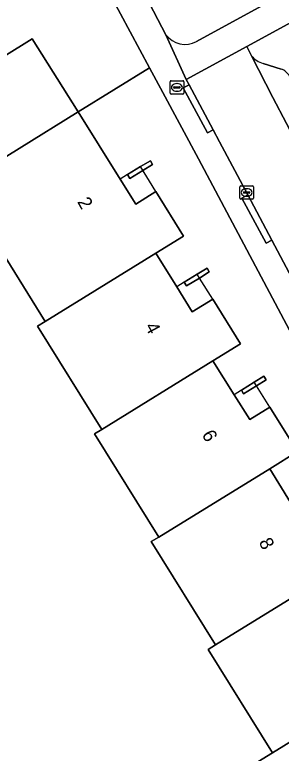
# Model space of a CAD drawing. Extents: x 158835 to 160077, y 386387 to 387778.
# Drawn here: x 159135 to 159154.7, y 387194 to 387248.6 of the extents above; entities that cross this region are included whole.
import ezdxf

# ---------------------------------------------------------------- set-up
doc = ezdxf.new("R2010")
doc.units = 0
for name, color, linetype in [('IMGEO_Berm_groen', 7, 'Continuous'), ('IMGEO_Brandkraan', 7, 'Continuous'), ('IMGEO_Erf', 7, 'Continuous'), ('IMGEO_Groenvoorziening', 7, 'Continuous'), ('IMGEO_Kolk', 7, 'Continuous'), ('IMGEO_Pand', 7, 'Continuous'), ('IMGEO_Pand_nummerreeks', 7, 'Continuous'), ('IMGEO_Pand_overbouw', 7, 'Continuous'), ('IMGEO_Parkeervlak_open', 7, 'Continuous'), ('IMGEO_Rijbaan_lokaal_open', 7, 'Continuous'), ('IMGEO_Voetpad_open', 7, 'Continuous')]:
    doc.layers.add(name, color=color, linetype=linetype)

msp = doc.modelspace()

# ---------------------------------------------------------------- linework, layer by layer
at = {"layer": 'IMGEO_Berm_groen'}
for points in [[(159143.825, 387258.596), (159141.038, 387257.016), (159142.033, 387255.094), (159144.672, 387250), (159146.168, 387247.111)], [(159148.439, 387246.598), (159154.619, 387250), (159160.434, 387253.201), (159158.389, 387257.216)], [(159183.318, 387205.34), (159181.452, 387208.773), (159183.16, 387209.722), (159166.374, 387241.982), (159164.798, 387244.63), (159161.399, 387251.305), (159159.017, 387250), (159152.136, 387246.23), (159152.49, 387245.539)], [(159153.35, 387244.986), (159154.683, 387244.566)]]:
    msp.add_lwpolyline(points, dxfattribs=at)
for centre, radius, start, end in [((159147.602, 387248.178), 1.788, 216.6389, 297.903), ((159153.824, 387246.669), 1.748, 220.2528, 254.2633), ((159154.345, 387243.542), 1.079, 28.4774, 71.7269)]:
    msp.add_arc(centre, radius, start, end, dxfattribs=at)
at = {"layer": 'IMGEO_Brandkraan'}
for p, q in [((159146.481, 387242.785), (159146.481, 387243.637)), ((159146.556, 387243.711), (159147.408, 387243.711)), ((159146.783, 387243.254), (159147.181, 387243.254)), ((159146.969, 387243.491), (159146.994, 387243.491)), ((159147.482, 387243.637), (159147.482, 387242.785)), ((159147.408, 387242.711), (159146.556, 387242.711)), ((159146.74, 387243.205), (159146.74, 387243.217)), ((159147.178, 387243.168), (159146.78, 387243.168)), ((159146.992, 387242.931), (159146.967, 387242.931)), ((159147.224, 387243.217), (159147.224, 387243.205))]:
    msp.add_line(p, q, dxfattribs=at)
for points in [[(159146.481, 387242.785), (159146.481, 387243.637)], [(159146.556, 387243.711), (159147.408, 387243.711)], [(159147.482, 387243.637), (159147.482, 387242.785)], [(159147.408, 387242.711), (159146.556, 387242.711)]]:
    msp.add_lwpolyline(points, dxfattribs=at)
for centre, radius, start, end in [((159146.558, 387243.635), 0.0765, 91.552, 178.448), ((159146.558, 387243.635), 0.0765, 91.552, 178.448), ((159146.78, 387243.214), 0.0403, 85.8775, 175.7526), ((159147.185, 387243.216), 0.0386, 1.7309, 96.639), ((159147.406, 387243.635), 0.0765, 1.552, 88.448), ((159147.406, 387243.635), 0.0765, 1.552, 88.448), ((159146.558, 387242.787), 0.0765, 181.552, 268.448), ((159146.558, 387242.787), 0.0765, 181.552, 268.448), ((159146.777, 387243.204), 0.0366, 178.938, 274.7102), ((159147.181, 387243.211), 0.043, 264.8664, 352.4533), ((159147.406, 387242.787), 0.0765, 271.552, 358.448), ((159147.406, 387242.787), 0.0765, 271.552, 358.448)]:
    msp.add_arc(centre, radius, start, end, dxfattribs=at)
for centre, major_axis, ratio, start_param, end_param in [((159146.968, 387243.211), (-0.387, 0.002), 0.722429, 4.712389, 7.853982), ((159146.993, 387243.211), (-0.39, 0.002), 0.717154, 1.570796, 4.712389)]:
    msp.add_ellipse(centre, major_axis=major_axis, ratio=ratio, start_param=start_param, end_param=end_param, dxfattribs=at)
at = {"layer": 'IMGEO_Erf'}
for points in [[(159172.316, 387193.221), (159148.576, 387237.925), (159145.938, 387242.843), (159144.958, 387244.669), (159139.679, 387241.4), (159142.791, 387236.423), (159143.937, 387234.59), (159145.434, 387235.519), (159147.476, 387232.229), (159145.436, 387230.971), (159146.971, 387228.479), (159148.114, 387226.623), (159149.624, 387227.564), (159151.675, 387224.27), (159149.629, 387223.006), (159151.209, 387220.499), (159152.359, 387218.674), (159153.839, 387219.595), (159155.887, 387216.302), (159153.837, 387215.039), (159155.381, 387212.544)], [(159145.092, 387209.65), (159145.636, 387209.985), (159140.894, 387217.61), (159141.438, 387217.946), (159136.691, 387225.58), (159137.243, 387225.92), (159132.417, 387233.681), (159133.677, 387234.46), (159132.383, 387236.528), (159131.111, 387235.732), (159130.948, 387235.993), (159115.305, 387226.239), (159117.264, 387222.535), (159115.134, 387221.408), (159113.262, 387224.971), (159103.609, 387218.957), (159108.363, 387211.335), (159111.515, 387206.217), (159114.671, 387201.124), (159114.404, 387200.958), (159117.648, 387195.911), (159115.333, 387194.473), (159118.51, 387189.38)], [(159152.637, 387193.187), (159154.039, 387194.052), (159149.29, 387201.689), (159149.834, 387202.024), (159145.092, 387209.65)]]:
    msp.add_lwpolyline(points, dxfattribs=at)
for points in [[(159143.509, 387236.49), (159143.343, 387236.768), (159144.29, 387237.36), (159145.021, 387237.8), (159145.183, 387237.529), (159144.463, 387237.082)], [(159147.699, 387228.552), (159147.53, 387228.824), (159148.477, 387229.407), (159149.211, 387229.851), (159149.375, 387229.576), (159148.652, 387229.126)], [(159151.911, 387220.563), (159151.742, 387220.835), (159152.694, 387221.435), (159153.414, 387221.876), (159153.584, 387221.603), (159152.867, 387221.157)]]:
    msp.add_lwpolyline(points, close=True, dxfattribs=at)
at = {"layer": 'IMGEO_Groenvoorziening'}
msp.add_lwpolyline([(159086.64, 387218.318), (159089.329, 387214.01), (159091.098, 387211.176), (159096.184, 387214.339), (159092.832, 387219.703), (159136.296, 387246.811), (159139.679, 387241.4), (159144.958, 387244.669), (159142.098, 387250), (159140.03, 387253.854), (159133.853, 387250), (159109.893, 387235.05), (159087.554, 387221.126)], dxfattribs=at)
msp.add_lwpolyline([(159115.305, 387226.239), (159130.948, 387235.993), (159139.679, 387241.4), (159136.296, 387246.811), (159092.832, 387219.703), (159096.184, 387214.339), (159103.609, 387218.957), (159113.262, 387224.971)], close=True, dxfattribs=at)
at = {"layer": 'IMGEO_Kolk'}
for p, q in [((159151.633, 387235.022), (159151.633, 387235.874)), ((159151.708, 387235.948), (159152.56, 387235.948)), ((159152.121, 387235.728), (159152.146, 387235.728)), ((159152.634, 387235.874), (159152.634, 387235.022)), ((159151.892, 387235.442), (159151.892, 387235.454)), ((159152.33, 387235.405), (159151.932, 387235.405)), ((159151.935, 387235.491), (159152.333, 387235.491)), ((159152.144, 387235.168), (159152.119, 387235.168)), ((159152.376, 387235.454), (159152.376, 387235.442)), ((159152.56, 387234.948), (159151.708, 387234.948))]:
    msp.add_line(p, q, dxfattribs=at)
for points in [[(159151.633, 387235.022), (159151.633, 387235.874)], [(159151.708, 387235.948), (159152.56, 387235.948)], [(159152.634, 387235.874), (159152.634, 387235.022)], [(159152.56, 387234.948), (159151.708, 387234.948)]]:
    msp.add_lwpolyline(points, dxfattribs=at)
for centre, radius, start, end in [((159151.71, 387235.872), 0.0765, 91.552, 178.448), ((159151.71, 387235.872), 0.0765, 91.552, 178.448), ((159152.558, 387235.872), 0.0765, 1.552, 88.448), ((159152.558, 387235.872), 0.0765, 1.552, 88.448), ((159151.932, 387235.451), 0.0403, 85.8775, 175.7526), ((159151.929, 387235.441), 0.0366, 178.938, 274.7102), ((159152.333, 387235.448), 0.043, 264.8664, 352.4533), ((159152.337, 387235.453), 0.0386, 1.7309, 96.639), ((159151.71, 387235.024), 0.0765, 181.552, 268.448), ((159151.71, 387235.024), 0.0765, 181.552, 268.448), ((159152.558, 387235.024), 0.0765, 271.552, 358.448), ((159152.558, 387235.024), 0.0765, 271.552, 358.448)]:
    msp.add_arc(centre, radius, start, end, dxfattribs=at)
for centre, major_axis, ratio, start_param, end_param in [((159152.12, 387235.448), (-0.387, 0.002), 0.722429, 4.712389, 7.853982), ((159152.145, 387235.448), (-0.39, 0.002), 0.717154, 1.570796, 4.712389)]:
    msp.add_ellipse(centre, major_axis=major_axis, ratio=ratio, start_param=start_param, end_param=end_param, dxfattribs=at)
at = {"layer": 'IMGEO_Pand'}
for points in [[(159142.791, 387236.423), (159139.679, 387241.4), (159130.948, 387235.993), (159131.111, 387235.732), (159132.383, 387236.528), (159133.677, 387234.46), (159132.417, 387233.681), (159137.243, 387225.92), (159145.436, 387230.971), (159147.476, 387232.229), (159145.434, 387235.519), (159143.937, 387234.59)], [(159145.183, 387237.529), (159145.021, 387237.8), (159144.29, 387237.36), (159143.343, 387236.768), (159143.509, 387236.49), (159144.463, 387237.082)], [(159149.624, 387227.564), (159148.114, 387226.623), (159146.971, 387228.479), (159145.436, 387230.971), (159137.243, 387225.92), (159136.691, 387225.58), (159141.438, 387217.946), (159149.629, 387223.006), (159151.675, 387224.27)], [(159149.375, 387229.576), (159149.211, 387229.851), (159148.477, 387229.407), (159147.53, 387228.824), (159147.699, 387228.552), (159148.652, 387229.126)], [(159153.839, 387219.595), (159152.359, 387218.674), (159151.209, 387220.499), (159149.629, 387223.006), (159141.438, 387217.946), (159140.894, 387217.61), (159145.636, 387209.985), (159153.837, 387215.039), (159155.887, 387216.302)], [(159153.584, 387221.603), (159153.414, 387221.876), (159152.694, 387221.435), (159151.742, 387220.835), (159151.911, 387220.563), (159152.867, 387221.157)], [(159158.028, 387211.625), (159156.527, 387210.691), (159155.381, 387212.544), (159153.837, 387215.039), (159145.636, 387209.985), (159145.092, 387209.65), (159149.834, 387202.024), (159158.036, 387207.072), (159160.083, 387208.332)], [(159162.234, 387203.659), (159160.755, 387202.738), (159159.605, 387204.57), (159158.036, 387207.072), (159149.834, 387202.024), (159149.29, 387201.689), (159154.039, 387194.052), (159162.228, 387199.102), (159164.275, 387200.364)], [(159168.583, 387192.261), (159166.444, 387195.705), (159164.965, 387194.785), (159163.815, 387196.599), (159162.228, 387199.102), (159154.039, 387194.052), (159152.637, 387193.187), (159157.473, 387185.404), (159161.146, 387187.686), (159162.149, 387186.072), (159165.135, 387187.931), (159164.151, 387189.525)]]:
    msp.add_lwpolyline(points, close=True, dxfattribs=at)
at = {"layer": 'IMGEO_Pand_overbouw'}
for points in [[(159145.434, 387235.519), (159144.29, 387237.36), (159143.343, 387236.768), (159142.791, 387236.423), (159143.937, 387234.59)], [(159148.652, 387229.126), (159148.477, 387229.407), (159147.53, 387228.824), (159146.971, 387228.479), (159148.114, 387226.623), (159149.624, 387227.564)], [(159152.867, 387221.157), (159152.694, 387221.435), (159151.742, 387220.835), (159151.209, 387220.499), (159152.359, 387218.674), (159153.839, 387219.595)]]:
    msp.add_lwpolyline(points, close=True, dxfattribs=at)
at = {"layer": 'IMGEO_Parkeervlak_open'}
for points in [[(159152.49, 387245.539), (159154.067, 387242.459), (159156.091, 387238.623), (159166.438, 387219.136), (159176.331, 387200.561), (159179.845, 387194.213)], [(159154.683, 387244.566), (159153.35, 387244.986)]]:
    msp.add_lwpolyline(points, dxfattribs=at)
for centre, radius, start, end in [((159153.824, 387246.669), 1.748, 220.2528, 254.2633), ((159154.345, 387243.542), 1.079, 28.4774, 71.7269)]:
    msp.add_arc(centre, radius, start, end, dxfattribs=at)
at = {"layer": 'IMGEO_Rijbaan_lokaal_open'}
msp.add_lwpolyline([(159156.091, 387238.623), (159154.067, 387242.459), (159152.49, 387245.539), (159152.136, 387246.23), (159147.676, 387243.793), (159147.879, 387243.413), (159149.659, 387240.084), (159150.132, 387239.199), (159152.227, 387235.267), (159154.005, 387231.93), (159156.34, 387227.524)], dxfattribs=at)
at = {"layer": 'IMGEO_Voetpad_open'}
for points in [[(159159.017, 387250), (159161.399, 387251.305), (159160.434, 387253.201), (159154.619, 387250), (159148.439, 387246.598)], [(159142.098, 387250), (159144.958, 387244.669), (159145.938, 387242.843), (159148.576, 387237.925), (159172.316, 387193.221)], [(159156.34, 387227.524), (159154.005, 387231.93), (159153.564, 387231.695), (159151.786, 387235.032), (159152.227, 387235.267), (159150.132, 387239.199), (159149.659, 387240.084), (159149.233, 387239.855), (159147.447, 387243.181), (159147.879, 387243.413), (159147.676, 387243.793), (159146.168, 387247.111), (159144.672, 387250)], [(159146.168, 387247.111), (159147.676, 387243.793), (159152.136, 387246.23), (159159.017, 387250)]]:
    msp.add_lwpolyline(points, dxfattribs=at)
for points in [[(159149.659, 387240.084), (159147.879, 387243.413), (159147.447, 387243.181), (159149.233, 387239.855)], [(159152.227, 387235.267), (159151.786, 387235.032), (159153.564, 387231.695), (159154.005, 387231.93)]]:
    msp.add_lwpolyline(points, close=True, dxfattribs=at)
msp.add_arc((159147.602, 387248.178), 1.788, 216.6389, 297.903, dxfattribs=at)

# ---------------------------------------------------------------- texts
at = {"layer": 'IMGEO_Pand_nummerreeks'}
for s, rotation, p in [('2', 298.9399, (159139.597, 387234.769)), ('4', 297.7825, (159144.597, 387225.55)), ('6', 297.8226, (159148.8, 387217.579)), ('8', 297.8054, (159153.005, 387209.612))]:
    msp.add_text(s, height=1, rotation=rotation, dxfattribs=at).set_placement(p)

doc.saveas('drawing.dxf')
